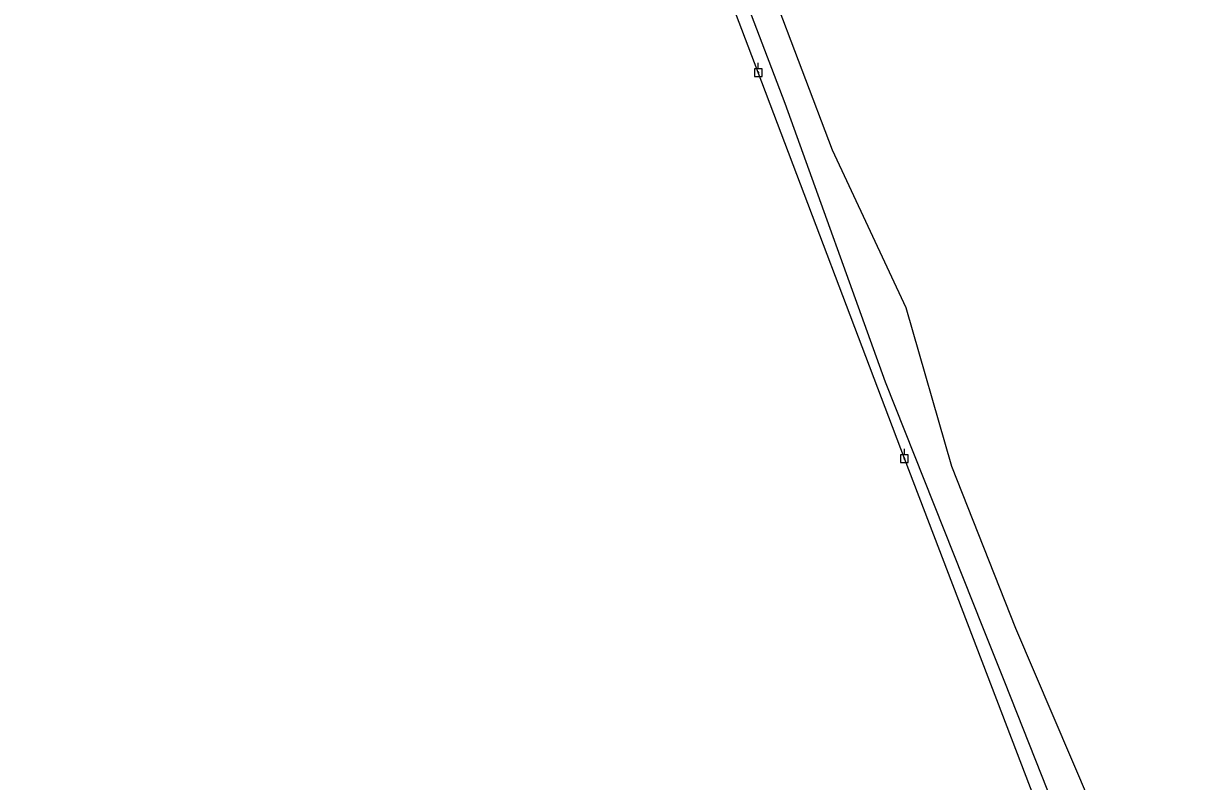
# Model space of a CAD drawing. Extents: x 596028 to 606371, y 330010 to 403088.
# Drawn here: x 602219 to 602787, y 352902 to 353268 of the extents above; entities that cross this region are included whole.
import ezdxf

# ---------------------------------------------------------------- set-up
doc = ezdxf.new("R2010")
doc.units = 0
for name, color, linetype in [('E_FTMS_Conduit', 7, 'Continuous'), ('E_UTL_EPowerPole', 7, 'Continuous'), ('E_UTL_FO_UG_QWEST', 7, 'Continuous'), ('E_UTL_Overhead', 7, 'Continuous')]:
    doc.layers.add(name, color=color, linetype=linetype)

msp = doc.modelspace()

# ---------------------------------------------------------------- linework, layer by layer
at = {"layer": 'E_FTMS_Conduit'}
msp.add_lwpolyline([(602734.78, 352891.69), (602698.69, 352975.92), (602667.81, 353054.24), (602645.72, 353130.78), (602610.14, 353206.87), (602580.81, 353284.37), (602548.82, 353367.3), (602515.43, 353447.91), (602476.95, 353538.14), (602448.85, 353627.85), (602419.04, 353708.61), (602384.09, 353795.14), (602351.42, 353873.57), (602322.54, 353957.36)], dxfattribs=at)
at = {"layer": 'E_UTL_EPowerPole'}
for points in [[(602576.06, 353246.23), (602572.37, 353246.23)], [(602572.37, 353246.23), (602572.37, 353242.54)], [(602574.49, 353244.39), (602574.48, 353244.43), (602574.47, 353244.48), (602574.45, 353244.52), (602574.42, 353244.55), (602574.39, 353244.58), (602574.35, 353244.6), (602574.31, 353244.62), (602574.26, 353244.63), (602574.22, 353244.62), (602574.17, 353244.61), (602574.13, 353244.59), (602574.09, 353244.57), (602574.06, 353244.54), (602574.04, 353244.5), (602574.02, 353244.46), (602574.01, 353244.41), (602574.01, 353244.37), (602574.02, 353244.32), (602574.04, 353244.28), (602574.06, 353244.24), (602574.09, 353244.21), (602574.13, 353244.18), (602574.17, 353244.16), (602574.22, 353244.15), (602574.26, 353244.15), (602574.31, 353244.16), (602574.35, 353244.17), (602574.39, 353244.19), (602574.42, 353244.22), (602574.45, 353244.26), (602574.47, 353244.3), (602574.48, 353244.34), (602574.49, 353244.39)], [(602574.22, 353246.23), (602574.22, 353249.14)], [(602576.06, 353242.54), (602576.06, 353246.23)], [(602572.37, 353242.54), (602576.06, 353242.54)], [(602644.82, 353059.85), (602644.82, 353062.75)], [(602646.66, 353059.85), (602642.97, 353059.85)], [(602642.97, 353059.85), (602642.97, 353056.15)], [(602645.09, 353058), (602645.08, 353058.05), (602645.07, 353058.09), (602645.05, 353058.13), (602645.02, 353058.17), (602644.99, 353058.2), (602644.95, 353058.22), (602644.91, 353058.23), (602644.86, 353058.24), (602644.82, 353058.24), (602644.77, 353058.23), (602644.73, 353058.21), (602644.69, 353058.18), (602644.66, 353058.15), (602644.64, 353058.11), (602644.62, 353058.07), (602644.61, 353058.03), (602644.61, 353057.98), (602644.62, 353057.94), (602644.64, 353057.89), (602644.66, 353057.86), (602644.69, 353057.82), (602644.73, 353057.8), (602644.77, 353057.78), (602644.82, 353057.77), (602644.86, 353057.76), (602644.91, 353057.77), (602644.95, 353057.79), (602644.99, 353057.81), (602645.02, 353057.84), (602645.05, 353057.87), (602645.07, 353057.91), (602645.08, 353057.96), (602645.09, 353058)], [(602646.66, 353056.15), (602646.66, 353059.85)], [(602642.97, 353056.15), (602646.66, 353056.15)]]:
    msp.add_lwpolyline(points, dxfattribs=at)
at = {"layer": 'E_UTL_FO_UG_QWEST'}
msp.add_lwpolyline([(602719.84, 352882.99), (602693.3, 352950.04), (602682.74, 352976.56), (602635.69, 353094.91), (602587.28, 353229.53), (602553.43, 353318.33), (602535.85, 353366.41), (602487.12, 353490.5), (602453.86, 353578.25), (602423.13, 353661.5), (602413.78, 353685.51), (602385.74, 353764.65), (602351.85, 353846.05), (602319.93, 353934.36)], dxfattribs=at)
at = {"layer": 'E_UTL_Overhead'}
msp.add_lwpolyline([(602786.89, 352671.3), (602719.9, 352862.04), (602644.85, 353058), (602574.25, 353244.39), (602502.81, 353432.28), (602428.67, 353624.2), (602360.66, 353804.33), (602303.82, 353952.18), (602250.37, 354092.88), (602197.72, 354232.78), (602144.03, 354374.9), (602091.31, 354515.03), (602040.95, 354648.65), (601976.43, 354817.48), (601911.13, 354985.41), (601846.94, 355153.54), (601811.73, 355320.66), (601775.11, 355493.17)], dxfattribs=at)

doc.saveas('drawing.dxf')
